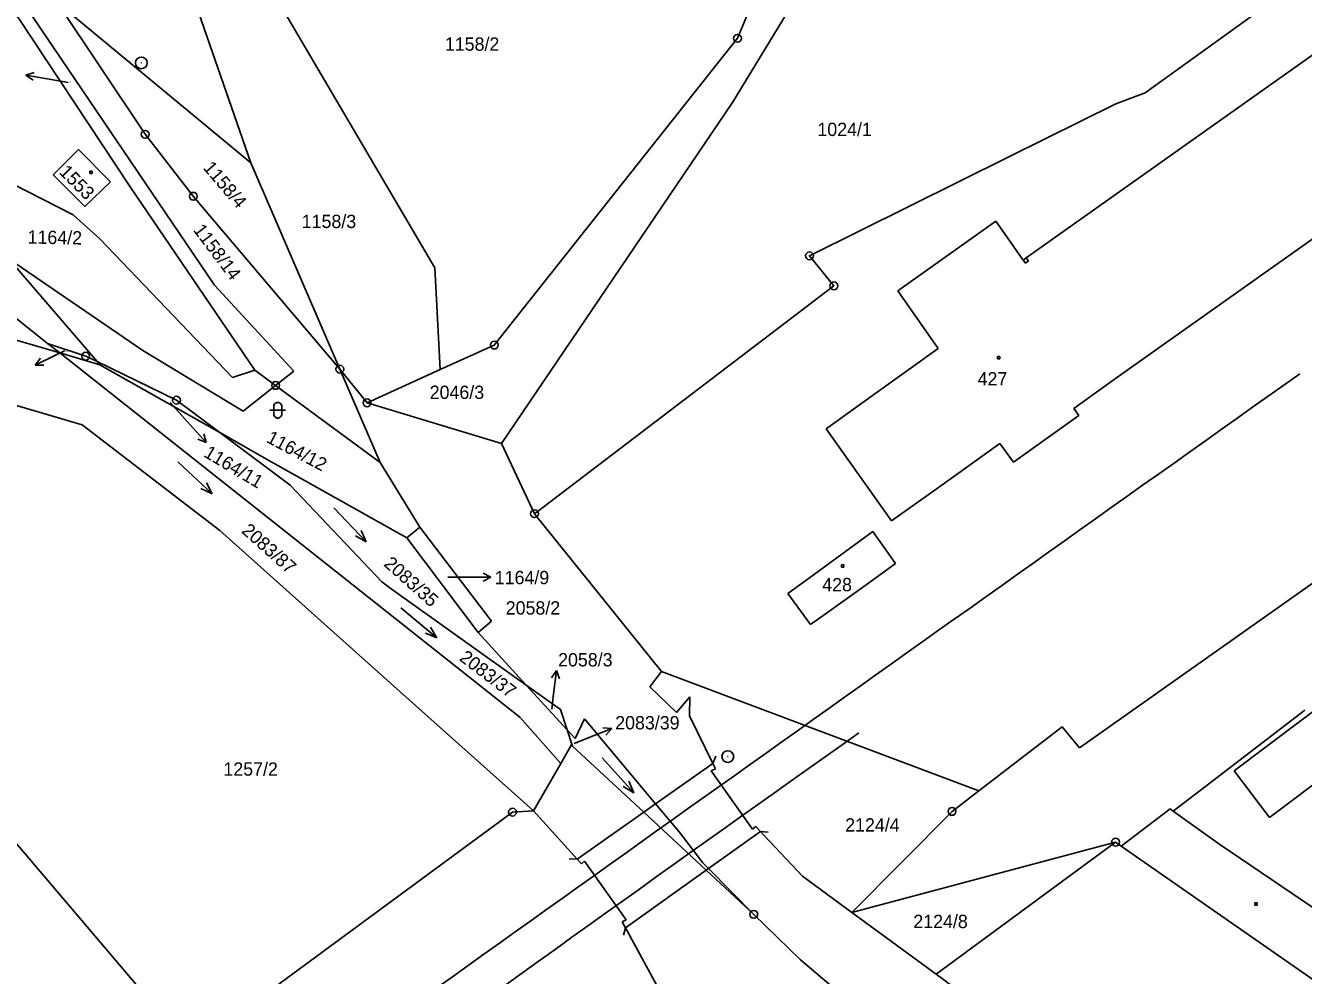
# Model space of a CAD drawing. Extents: x -795483 to -789093, y -1112258 to -1108741.
# Drawn here: x -792489.2 to -792326, y -1109966.1 to -1109844.8 of the extents above; entities that cross this region are included whole.
import ezdxf

# ---------------------------------------------------------------- set-up
doc = ezdxf.new("R2010")
doc.units = 0
for name, color, linetype in [('Komunikace', 7, 'Continuous'), ('Popis vodovodních řadů', 7, 'Continuous'), ('Vrstva 1', 7, 'Continuous'), ('Vrstva 10', 7, 'Continuous'), ('Vrstva 14', 7, 'Continuous'), ('Vrstva 15', 7, 'Continuous'), ('Vrstva 16', 7, 'Continuous'), ('Vrstva 2', 7, 'Continuous'), ('Vrstva 23', 7, 'Continuous'), ('Vrstva 25', 7, 'Continuous'), ('Vrstva 28', 7, 'Continuous')]:
    doc.layers.add(name, color=color, linetype=linetype)

msp = doc.modelspace()

# ---------------------------------------------------------------- linework, layer by layer
at = {"layer": 'Komunikace'}
for p, q in [((-792483.75, -1109852.09), (-792486.19, -1109851.67)), ((-792484.22, -1109886.36), (-792485.28, -1109886.88)), ((-792470.75, -1109892.97), (-792468.16, -1109895.83)), ((-792435.28, -1109915.25), (-792432.77, -1109915.26)), ((-792422.01, -1109932.1), (-792421.77, -1109930.17)), ((-792419.16, -1109936.5), (-792417.14, -1109935.7))]:
    msp.add_line(p, q, dxfattribs=at)
at = {"layer": 'Popis vodovodních řadů'}
for p, q in [((-792401.42, -1109939.07), (-792401.07, -1109938.14)), ((-792395.36, -1109947.72), (-792394.38, -1109947.82)), ((-792418.77, -1109951.27), (-792419.76, -1109951.21)), ((-792412.59, -1109960.02), (-792412.84, -1109960.98))]:
    msp.add_line(p, q, dxfattribs=at)
at = {"layer": 'Vrstva 1'}
for p, q in [((-792495.87, -1109835.1), (-792475.83, -1109865.41)), ((-792460.44, -1109862.36), (-792470.06, -1109834.57)), ((-792492.83, -1109837.02), (-792465.09, -1109878)), ((-792394.13, -1109836.46), (-792398.28, -1109846.46)), ((-792389.02, -1109838.35), (-792398.94, -1109854.66)), ((-792458.34, -1109839.35), (-792436.95, -1109875.77)), ((-792346.23, -1109853.43), (-792326.43, -1109839.17)), ((-792485.15, -1109841.88), (-792460.44, -1109862.36)), ((-792473.92, -1109858.72), (-792485.15, -1109841.88)), ((-792398.28, -1109846.46), (-792429.34, -1109885.63)), ((-792321.58, -1109846.27), (-792361.41, -1109874.49)), ((-792398.94, -1109854.66), (-792428.41, -1109898.21)), ((-792349.96, -1109854.83), (-792363.55, -1109861.57)), ((-792346.23, -1109853.43), (-792349.96, -1109854.83)), ((-792483.14, -1109869.01), (-792506.45, -1109857.05)), ((-792467.78, -1109866.63), (-792473.92, -1109858.72)), ((-792485.69, -1109863.88), (-792482.43, -1109860.67)), ((-792482.43, -1109860.67), (-792478.36, -1109864.79)), ((-792389.09, -1109874.23), (-792363.55, -1109861.57)), ((-792460.44, -1109862.36), (-792449.06, -1109888.71)), ((-792310.53, -1109861.95), (-792350.32, -1109890.12)), ((-792481.62, -1109867.94), (-792485.69, -1109863.88)), ((-792478.36, -1109864.79), (-792481.62, -1109867.94)), ((-792475.83, -1109865.41), (-792459.92, -1109888.82)), ((-792449.06, -1109888.71), (-792467.78, -1109866.63)), ((-792479.72, -1109872.05), (-792483.14, -1109869.01)), ((-792377.79, -1109878.69), (-792365.28, -1109869.81)), ((-792365.28, -1109869.81), (-792361.79, -1109874.77)), ((-792462.76, -1109889.76), (-792479.72, -1109872.05)), ((-792491.34, -1109874.62), (-792474.22, -1109886.31)), ((-792480.06, -1109887.74), (-792491.34, -1109874.62)), ((-792385.97, -1109878.06), (-792389.09, -1109874.23)), ((-792361.79, -1109874.77), (-792361.41, -1109874.49)), ((-792436.95, -1109875.77), (-792436.24, -1109888.75)), ((-792465.09, -1109878), (-792454.96, -1109888.96)), ((-792424.2, -1109907.16), (-792385.97, -1109878.06)), ((-792372.64, -1109886.06), (-792377.79, -1109878.69)), ((-792493.21, -1109880), (-792486.38, -1109885.41)), ((-792500.99, -1109881.89), (-792484.82, -1109886.64)), ((-792486.38, -1109885.41), (-792481.52, -1109887.04)), ((-792486.38, -1109885.41), (-792484.82, -1109886.64)), ((-792429.34, -1109885.63), (-792436.24, -1109888.75)), ((-792484.82, -1109886.64), (-792479.72, -1109888.14)), ((-792484.82, -1109886.64), (-792426.08, -1109933.16)), ((-792481.52, -1109887.04), (-792480.06, -1109887.74)), ((-792474.22, -1109886.31), (-792461.4, -1109894.05)), ((-792372.64, -1109886.06), (-792380.76, -1109891.84)), ((-792481.97, -1109895.81), (-792506.88, -1109888.52)), ((-792479.72, -1109888.14), (-792480.06, -1109887.74)), ((-792480.06, -1109887.74), (-792469.93, -1109892.67)), ((-792479.72, -1109888.14), (-792464.39, -1109896.81)), ((-792459.92, -1109888.82), (-792462.76, -1109889.76)), ((-792459.92, -1109888.82), (-792457.26, -1109890.78)), ((-792454.96, -1109888.96), (-792457.26, -1109890.78)), ((-792449.06, -1109888.71), (-792445.59, -1109893)), ((-792443.92, -1109900.63), (-792449.06, -1109888.71)), ((-792436.24, -1109888.75), (-792445.59, -1109893)), ((-792461.4, -1109894.05), (-792457.26, -1109890.78)), ((-792443.92, -1109900.63), (-792457.26, -1109890.78)), ((-792350.32, -1109890.12), (-792355.34, -1109893.72)), ((-792386.94, -1109896.32), (-792380.76, -1109891.84)), ((-792469.93, -1109892.67), (-792464.39, -1109896.81)), ((-792445.59, -1109893), (-792428.41, -1109898.21)), ((-792354.69, -1109894.62), (-792355.34, -1109893.72)), ((-792464.4, -1109909.3), (-792481.97, -1109895.81)), ((-792354.69, -1109894.62), (-792363.05, -1109900.6)), ((-792464.39, -1109896.81), (-792457.76, -1109900.56)), ((-792455.39, -1109903.53), (-792464.39, -1109896.81)), ((-792378.6, -1109908.09), (-792386.94, -1109896.32)), ((-792428.41, -1109898.21), (-792424.2, -1109907.16)), ((-792364.77, -1109898.2), (-792372.63, -1109903.82)), ((-792363.05, -1109900.6), (-792364.77, -1109898.2)), ((-792457.76, -1109900.56), (-792453.09, -1109903.18)), ((-792438.83, -1109908.9), (-792443.92, -1109900.63)), ((-792443.7, -1109915.86), (-792455.39, -1109903.53)), ((-792453.09, -1109903.18), (-792440.51, -1109910.24)), ((-792372.63, -1109903.82), (-792378.6, -1109908.09)), ((-792424.2, -1109907.16), (-792407.99, -1109927.32)), ((-792438.83, -1109908.9), (-792440.51, -1109910.24)), ((-792429.71, -1109920.9), (-792438.83, -1109908.9)), ((-792440.58, -1109930.57), (-792464.4, -1109909.3)), ((-792440.51, -1109910.24), (-792431.42, -1109922.33)), ((-792384.51, -1109912), (-792380.99, -1109909.44)), ((-792380.99, -1109909.44), (-792378.09, -1109913.54)), ((-792389.55, -1109915.67), (-792384.51, -1109912)), ((-792378.09, -1109913.54), (-792381.57, -1109916.02)), ((-792442.51, -1109916.76), (-792443.7, -1109915.86)), ((-792425.28, -1109929.04), (-792442.51, -1109916.76)), ((-792391.84, -1109917.33), (-792389.55, -1109915.67)), ((-792381.57, -1109916.02), (-792386.62, -1109919.63)), ((-792388.96, -1109921.29), (-792391.84, -1109917.33)), ((-792386.62, -1109919.63), (-792388.96, -1109921.29)), ((-792431.42, -1109922.33), (-792429.71, -1109920.9)), ((-792431.42, -1109922.33), (-792425.28, -1109929.04)), ((-792407.99, -1109927.32), (-792409.46, -1109929.26)), ((-792407.99, -1109927.32), (-792367.46, -1109942.54)), ((-792425.28, -1109929.04), (-792420.03, -1109934.77)), ((-792425.28, -1109929.04), (-792420.88, -1109932.17)), ((-792409.46, -1109929.26), (-792406.09, -1109932.53)), ((-792425.94, -1109943.64), (-792440.58, -1109930.57)), ((-792406.09, -1109932.53), (-792404.35, -1109930.54)), ((-792404.35, -1109930.54), (-792404.43, -1109932.95)), ((-792426.08, -1109933.16), (-792420.84, -1109939.05)), ((-792420.88, -1109932.17), (-792420.03, -1109934.77)), ((-792417.84, -1109933.35), (-792419.01, -1109935.88)), ((-792417.84, -1109933.35), (-792408.74, -1109944.21)), ((-792404.43, -1109932.95), (-792401.42, -1109939.07)), ((-792325.83, -1109932.23), (-792337.77, -1109941.39)), ((-792419.43, -1109936.6), (-792420.03, -1109934.77)), ((-792420.03, -1109934.77), (-792419.01, -1109935.88)), ((-792419.43, -1109936.6), (-792420.84, -1109939.05)), ((-792419.34, -1109936.86), (-792419.43, -1109936.6)), ((-792410.26, -1109945.28), (-792419.34, -1109936.86)), ((-792420.84, -1109939.05), (-792424.33, -1109945.11)), ((-792401.09, -1109939.74), (-792401.63, -1109940.01)), ((-792401.09, -1109939.74), (-792401.42, -1109939.07)), ((-792401.63, -1109940.01), (-792396.36, -1109947.46)), ((-792337.77, -1109941.39), (-792342.64, -1109945.14)), ((-792468.07, -1109975.45), (-792496.95, -1109941.57)), ((-792424.33, -1109945.11), (-792425.94, -1109943.64)), ((-792408.74, -1109944.21), (-792405.73, -1109947.8)), ((-792427.01, -1109945.27), (-792468.07, -1109975.45)), ((-792424.33, -1109945.11), (-792427.01, -1109945.27)), ((-792424.33, -1109945.11), (-792418.77, -1109951.27)), ((-792402.3, -1109952.67), (-792410.26, -1109945.28)), ((-792343.04, -1109944.85), (-792349.29, -1109949.6)), ((-792342.64, -1109945.14), (-792343.04, -1109944.85)), ((-792402.71, -1109951.72), (-792405.73, -1109947.8)), ((-792396.36, -1109947.46), (-792395.96, -1109947.08)), ((-792395.96, -1109947.08), (-792395.36, -1109947.72)), ((-792394.9, -1109948.21), (-792395.36, -1109947.72)), ((-792389.98, -1109953.44), (-792394.9, -1109948.21)), ((-792383.68, -1109958.07), (-792350, -1109949.1)), ((-792372.92, -1109965.97), (-792350, -1109949.1)), ((-792350, -1109949.1), (-792349.29, -1109949.6)), ((-792300.79, -1109983.35), (-792349.29, -1109949.6)), ((-792418.22, -1109951.87), (-792418.77, -1109951.27)), ((-792418.22, -1109951.87), (-792417.83, -1109951.51)), ((-792417.83, -1109951.51), (-792412.51, -1109959)), ((-792402.71, -1109951.72), (-792401.99, -1109952.45)), ((-792396.21, -1109958.32), (-792402.3, -1109952.67)), ((-792401.99, -1109952.45), (-792396.21, -1109958.32)), ((-792389.98, -1109953.44), (-792383.68, -1109958.07)), ((-792412.51, -1109959), (-792413, -1109959.27)), ((-792413, -1109959.27), (-792412.59, -1109960.02)), ((-792396.21, -1109958.32), (-792390.22, -1109964.13)), ((-792383.68, -1109958.07), (-792372.92, -1109965.97)), ((-792408.62, -1109967.32), (-792412.59, -1109960.02)), ((-792390.22, -1109964.13), (-792343.17, -1110003.9)), ((-792372.92, -1109965.97), (-792329.62, -1109997.74))]:
    msp.add_line(p, q, dxfattribs=at)
for points in [[(-792354.59, -1109937.05), (-792274.06, -1109880.18), (-792264.32, -1109887.25)], [(-792367.46, -1109942.54), (-792356.82, -1109934.38), (-792354.59, -1109937.05)], [(-792383.68, -1109958.07), (-792370.89, -1109945.17), (-792367.46, -1109942.54)]]:
    msp.add_lwpolyline(points, dxfattribs=at)
at = {"layer": 'Vrstva 10'}
for centre, radius, start, end in [((-766698.66, -1146030.34), 44305.3, 125.340692, 125.544186), ((-787632.73, -1116638.09), 8215.39, 125.323222, 125.914081)]:
    msp.add_arc(centre, radius, start, end, dxfattribs=at)
at = {"layer": 'Vrstva 16'}
for p, q in [((-792489.15, -1109851.16), (-792488.08, -1109850.84)), ((-792486.19, -1109851.67), (-792489.15, -1109851.16)), ((-792489.15, -1109851.16), (-792488.24, -1109851.82)), ((-792485.28, -1109886.88), (-792487.97, -1109888.2)), ((-792487.97, -1109888.2), (-792487.3, -1109887.31)), ((-792487.97, -1109888.2), (-792486.85, -1109888.21)), ((-792468.16, -1109895.83), (-792466.15, -1109898.05)), ((-792466.15, -1109898.05), (-792466.45, -1109896.98)), ((-792466.15, -1109898.05), (-792467.19, -1109897.65)), ((-792432.77, -1109915.26), (-792429.77, -1109915.28)), ((-792429.77, -1109915.28), (-792430.77, -1109914.77)), ((-792429.77, -1109915.28), (-792430.77, -1109915.77)), ((-792421.4, -1109927.19), (-792422.02, -1109928.12)), ((-792421.77, -1109930.17), (-792421.4, -1109927.19)), ((-792421.4, -1109927.19), (-792421.03, -1109928.25)), ((-792417.14, -1109935.7), (-792414.35, -1109934.59)), ((-792414.35, -1109934.59), (-792415.46, -1109934.5)), ((-792414.35, -1109934.59), (-792415.1, -1109935.43))]:
    msp.add_line(p, q, dxfattribs=at)
at = {"layer": 'Vrstva 2'}
for p, q in [((-792361.14, -1109874.88), (-792361.41, -1109874.49)), ((-792361.79, -1109874.77), (-792361.51, -1109875.17)), ((-792361.51, -1109875.17), (-792361.14, -1109874.88)), ((-792334.86, -1109940), (-792312.48, -1109923.11)), ((-792308.41, -1109929.48), (-792330.36, -1109945.93)), ((-792401.42, -1109939.07), (-792408.74, -1109944.21)), ((-792330.36, -1109945.93), (-792334.86, -1109940)), ((-792408.74, -1109944.21), (-792410.26, -1109945.28)), ((-792410.26, -1109945.28), (-792418.77, -1109951.27)), ((-792336.7, -1109949.39), (-792342.64, -1109945.14)), ((-792395.36, -1109947.72), (-792401.99, -1109952.45)), ((-792315.8, -1109963.58), (-792336.7, -1109949.39)), ((-792402.3, -1109952.67), (-792412.59, -1109960.02)), ((-792401.99, -1109952.45), (-792402.3, -1109952.67))]:
    msp.add_line(p, q, dxfattribs=at)
at = {"layer": 'Vrstva 23'}
for p, q in [((-792457.99, -1109893.95), (-792455.99, -1109893.95)), ((-792457.49, -1109893.35), (-792457.39, -1109893.15)), ((-792457.49, -1109894.55), (-792457.49, -1109893.35)), ((-792457.39, -1109893.15), (-792457.29, -1109893.05)), ((-792457.29, -1109893.05), (-792457.09, -1109892.95)), ((-792457.09, -1109892.95), (-792456.89, -1109892.95)), ((-792456.89, -1109892.95), (-792456.69, -1109893.05)), ((-792456.69, -1109893.05), (-792456.59, -1109893.15)), ((-792456.59, -1109893.15), (-792456.49, -1109893.35)), ((-792456.49, -1109893.35), (-792456.49, -1109894.55)), ((-792457.39, -1109894.75), (-792457.49, -1109894.55)), ((-792457.29, -1109894.85), (-792457.39, -1109894.75)), ((-792457.09, -1109894.95), (-792457.29, -1109894.85)), ((-792456.89, -1109894.95), (-792457.09, -1109894.95)), ((-792456.69, -1109894.85), (-792456.89, -1109894.95)), ((-792456.59, -1109894.75), (-792456.69, -1109894.85)), ((-792456.49, -1109894.55), (-792456.59, -1109894.75)), ((-792469.74, -1109900.52), (-792465.36, -1109904.62)), ((-792465.36, -1109904.62), (-792466.8, -1109903.96)), ((-792465.36, -1109904.62), (-792466.11, -1109903.23)), ((-792449.83, -1109906.4), (-792445.69, -1109910.74)), ((-792445.69, -1109910.74), (-792447.08, -1109910)), ((-792445.69, -1109910.74), (-792446.36, -1109909.31)), ((-792441.28, -1109919.17), (-792436.66, -1109922.99)), ((-792436.66, -1109922.99), (-792437.49, -1109921.65)), ((-792436.66, -1109922.99), (-792438.13, -1109922.42)), ((-792415.55, -1109938.34), (-792411.51, -1109942.78)), ((-792411.51, -1109942.78), (-792412.15, -1109941.33)), ((-792411.51, -1109942.78), (-792412.89, -1109942.01))]:
    msp.add_line(p, q, dxfattribs=at)
at = {"layer": 'Vrstva 25'}
for p, q in [((-792480.99, -1109863.42), (-792480.69, -1109863.42)), ((-792480.99, -1109863.72), (-792480.99, -1109863.42)), ((-792480.69, -1109863.72), (-792480.99, -1109863.72)), ((-792480.69, -1109863.42), (-792480.69, -1109863.72)), ((-792365.07, -1109887.08), (-792364.77, -1109887.08)), ((-792365.07, -1109887.38), (-792365.07, -1109887.08)), ((-792364.77, -1109887.38), (-792365.07, -1109887.38)), ((-792364.77, -1109887.08), (-792364.77, -1109887.38)), ((-792384.99, -1109913.7), (-792384.69, -1109913.7)), ((-792384.99, -1109914), (-792384.99, -1109913.7)), ((-792384.69, -1109913.7), (-792384.69, -1109914)), ((-792384.69, -1109914), (-792384.99, -1109914)), ((-792332.22, -1109956.86), (-792331.92, -1109956.86)), ((-792332.22, -1109957.16), (-792332.22, -1109956.86)), ((-792331.92, -1109957.16), (-792332.22, -1109957.16)), ((-792331.92, -1109956.86), (-792331.92, -1109957.16))]:
    msp.add_line(p, q, dxfattribs=at)
at = {"layer": 'Vrstva 28'}
for centre, radius in [((-792398.28, -1109846.46), 0.5), ((-792398.28, -1109846.46), 0.01), ((-792474.42, -1109849.6), 0.75), ((-792474.42, -1109849.6), 0.01), ((-792473.92, -1109858.72), 0.5), ((-792473.92, -1109858.72), 0.01), ((-792467.78, -1109866.63), 0.5), ((-792467.78, -1109866.63), 0.01), ((-792389.09, -1109874.23), 0.5), ((-792389.09, -1109874.23), 0.01), ((-792385.97, -1109878.06), 0.5), ((-792385.97, -1109878.06), 0.01), ((-792429.34, -1109885.63), 0.5), ((-792429.34, -1109885.63), 0.01), ((-792481.52, -1109887.04), 0.5), ((-792481.52, -1109887.04), 0.01), ((-792449.06, -1109888.71), 0.5), ((-792449.06, -1109888.71), 0.01), ((-792457.26, -1109890.78), 0.5), ((-792457.26, -1109890.78), 0.01), ((-792469.93, -1109892.67), 0.5), ((-792445.59, -1109893), 0.5), ((-792469.93, -1109892.67), 0.01), ((-792445.59, -1109893), 0.01), ((-792424.2, -1109907.16), 0.5), ((-792424.2, -1109907.16), 0.01), ((-792399.52, -1109938.17), 0.75), ((-792399.52, -1109938.17), 0.01), ((-792427.01, -1109945.27), 0.5), ((-792370.89, -1109945.17), 0.5), ((-792427.01, -1109945.27), 0.01), ((-792370.89, -1109945.17), 0.01), ((-792350, -1109949.1), 0.5), ((-792350, -1109949.1), 0.01), ((-792396.21, -1109958.32), 0.5), ((-792396.21, -1109958.32), 0.01)]:
    msp.add_circle(centre, radius, dxfattribs=at)

# ---------------------------------------------------------------- texts
at = {"layer": 'Vrstva 14'}
for s, height, p in [('1158/2', 1.7, (-792435.65, -1109848.05)), ('1158/15', 0.1, (-792483.75, -1109852.09)), ('1024/1', 1.7, (-792388.08, -1109858.94)), ('1158/3', 1.7, (-792453.93, -1109870.69)), ('2046/3', 1.7, (-792437.59, -1109892.51)), ('1164/9', 0.1, (-792435.5, -1109915.25)), ('2058/2', 1.7, (-792427.88, -1109920.04)), ('2058/3', 0.1, (-792422.01, -1109932.1)), ('2083/39', 0.1, (-792419.16, -1109936.5)), ('1257/2', 1.7, (-792463.93, -1109940.61)), ('2124/4', 1.7, (-792384.53, -1109947.75)), ('2124/8', 1.7, (-792375.83, -1109960.07))]:
    msp.add_text(s, height=height, dxfattribs=at).set_placement(p)
for s, height, rotation, p in [('1158/4', 1.7, 310.3733, (-792466.62, -1109863.03)), ('1164/2', 1.7, 358.9332, (-792488.95, -1109872.67)), ('1158/14', 1.7, 306.9896, (-792467.87, -1109870.95)), ('1193/39', 0.1, 338.0704, (-792484.22, -1109886.36)), ('1164/11', 0.1, 3.0127, (-792470.75, -1109892.97)), ('1164/12', 1.7, 332.1027, (-792458.57, -1109897.96)), ('2083/87', 1.7, 318.2665, (-792461.72, -1109909.5)), ('2083/35', 1.7, 318.2637, (-792443.57, -1109913.72)), ('2083/37', 1.7, 322.6929, (-792433.92, -1109925.8))]:
    msp.add_text(s, height=height, rotation=rotation, dxfattribs=at).set_placement(p)
at = {"layer": 'Vrstva 15'}
msp.add_text('1553', height=1.7, rotation=314.7626, dxfattribs=at).set_placement((-792485.01, -1109863.63))
for s, p in [('427', (-792367.62, -1109890.79)), ('428', (-792387.46, -1109917.07))]:
    msp.add_text(s, height=1.7, dxfattribs=at).set_placement(p)
at = {"layer": 'Vrstva 16'}
msp.add_text('1164/11', height=1.7, rotation=329.2096, dxfattribs=at).set_placement((-792466.57, -1109899.8))
for s, p in [('1164/9', (-792429.28, -1109916.16)), ('2058/3', (-792421.19, -1109926.66)), ('2083/39', (-792413.9, -1109934.7))]:
    msp.add_text(s, height=1.7, dxfattribs=at).set_placement(p)

doc.saveas('drawing.dxf')
